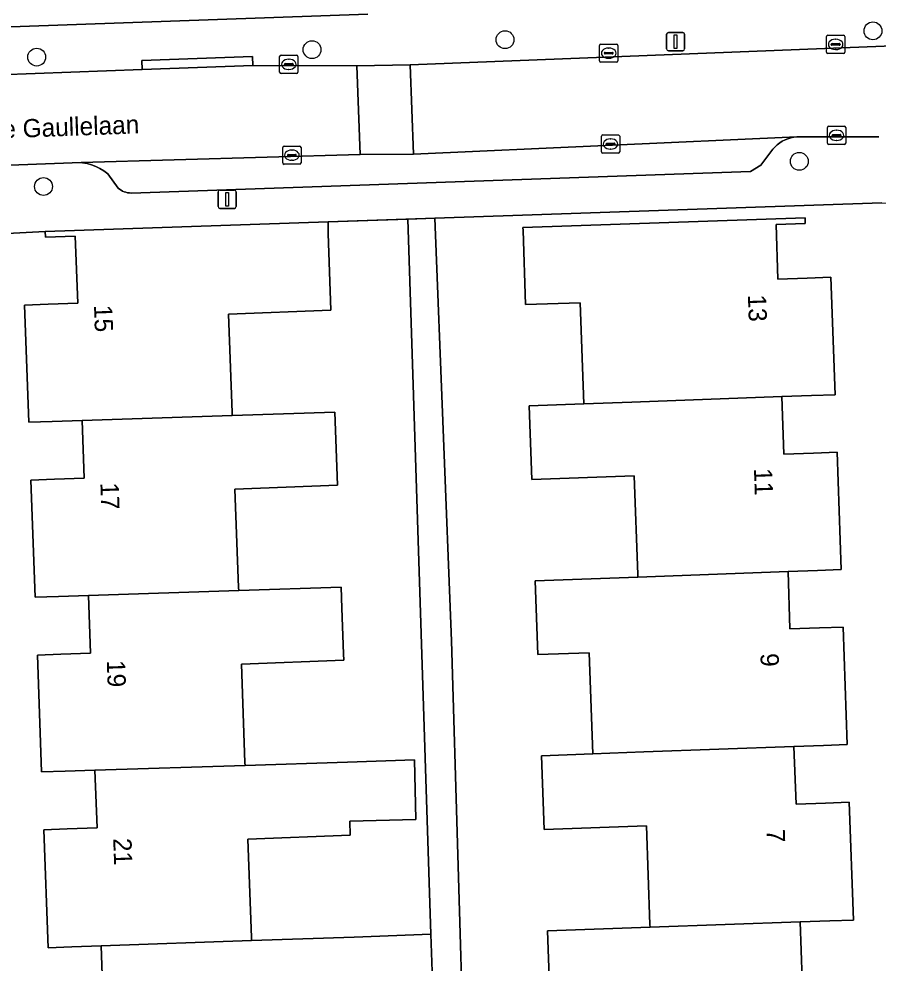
# Model space of a CAD drawing. Extents: x 161084 to 161928, y 385354 to 386522.
# Drawn here: x 161717 to 161764.1, y 386365.3 to 386417 of the extents above; entities that cross this region are included whole.
import ezdxf

# ---------------------------------------------------------------- set-up
doc = ezdxf.new("R2010")
doc.units = 0
for name, color, linetype in [('IMGEO_Boom', 7, 'Continuous'), ('IMGEO_Erf', 7, 'Continuous'), ('IMGEO_Kolk', 7, 'Continuous'), ('IMGEO_Lichtmast', 7, 'Continuous'), ('IMGEO_Muur', 7, 'Continuous'), ('IMGEO_Openbare_ruimte_label', 7, 'Continuous'), ('IMGEO_Pand', 7, 'Continuous'), ('IMGEO_Pand_nummerreeks', 7, 'Continuous'), ('IMGEO_Parkeervlak_open', 7, 'Continuous'), ('IMGEO_Rijbaan_lokaal_open', 7, 'Continuous'), ('IMGEO_Voetpad_open', 7, 'Continuous')]:
    doc.layers.add(name, color=color, linetype=linetype)

msp = doc.modelspace()

# ---------------------------------------------------------------- linework, layer by layer
at = {"layer": 'IMGEO_Boom'}
for centre in [(161763.781, 386416.371), (161743.619, 386415.887), (161733.045, 386415.342), (161717.955, 386414.934), (161759.746, 386409.218), (161718.328, 386407.838)]:
    msp.add_circle(centre, 0.489, dxfattribs=at)
at = {"layer": 'IMGEO_Erf'}
for points in [[(161642.807, 386444.027), (161643.913, 386414.021), (161736.105, 386417.289)], [(161764.265, 386406.941), (161744.58, 386406.27), (161739.765, 386406.106), (161740.683, 386382.935), (161741.735, 386347.728)], [(161746.095, 386362.998), (161745.953, 386367.042), (161751.569, 386367.236), (161751.564, 386367.39), (161751.376, 386372.786), (161745.759, 386372.59), (161745.617, 386376.634), (161748.424, 386376.737), (161748.231, 386382.28), (161745.422, 386382.182), (161745.28, 386386.227), (161750.896, 386386.431), (161750.891, 386386.574), (161750.703, 386391.97), (161745.086, 386391.775), (161744.944, 386395.819), (161747.939, 386395.928), (161747.745, 386401.471), (161744.75, 386401.367), (161744.608, 386405.435), (161744.603, 386405.584), (161760.063, 386406.12), (161760.073, 386405.82), (161758.484, 386405.765), (161758.578, 386402.767), (161760.177, 386402.822), (161761.476, 386402.867), (161761.708, 386396.427), (161760.409, 386396.38), (161758.786, 386396.321), (161758.898, 386393.172), (161760.517, 386393.228), (161761.816, 386393.273), (161762.044, 386386.837), (161760.747, 386386.79), (161759.13, 386386.731), (161759.236, 386383.585), (161760.857, 386383.641), (161762.154, 386383.686), (161762.371, 386377.247), (161761.077, 386377.2), (161759.455, 386377.141), (161759.567, 386373.984), (161761.191, 386374.041), (161762.485, 386374.087), (161762.714, 386367.62), (161761.421, 386367.575), (161759.793, 386367.519), (161759.903, 386364.387)], [(161721.591, 386363.034), (161721.481, 386366.211), (161719.877, 386366.155), (161718.586, 386366.11), (161718.346, 386372.569), (161719.633, 386372.619), (161721.264, 386372.682), (161721.146, 386375.841), (161719.511, 386375.789), (161718.225, 386375.748), (161717.992, 386382.144), (161719.283, 386382.197), (161720.91, 386382.264), (161720.795, 386385.415), (161719.153, 386385.361), (161717.864, 386385.318), (161717.633, 386391.745), (161718.926, 386391.794), (161720.551, 386391.856), (161720.437, 386395.011), (161718.806, 386394.958), (161717.515, 386394.916), (161717.287, 386401.333), (161718.575, 386401.381), (161720.205, 386401.442), (161720.066, 386405.125), (161718.437, 386405.068), (161718.426, 386405.368), (161714.246, 386405.162)]]:
    msp.add_lwpolyline(points, dxfattribs=at)
msp.add_lwpolyline([(161738.284, 386406.055), (161733.927, 386405.907), (161733.927, 386405.27), (161734.082, 386401.052), (161728.467, 386400.844), (161728.666, 386395.448), (161728.672, 386395.28), (161734.286, 386395.463), (161734.434, 386391.459), (161728.82, 386391.251), (161729.017, 386385.857), (161729.023, 386385.687), (161734.639, 386385.873), (161734.681, 386384.732), (161734.773, 386382.227), (161734.786, 386381.868), (161729.171, 386381.66), (161729.369, 386376.264), (161729.375, 386376.104), (161734.991, 386376.283), (161738.652, 386376.4), (161738.739, 386373.136), (161735.11, 386373.039), (161735.138, 386372.276), (161729.523, 386372.068), (161729.721, 386366.673), (161729.727, 386366.498), (161735.343, 386366.693), (161739.545, 386366.848)], close=True, dxfattribs=at)
at = {"layer": 'IMGEO_Kolk'}
for p, q in [((161761.238, 386415.203), (161761.238, 386416.055)), ((161761.313, 386416.129), (161762.165, 386416.129)), ((161761.726, 386415.909), (161761.751, 386415.909)), ((161762.239, 386416.055), (161762.239, 386415.203)), ((161748.801, 386414.724), (161748.801, 386415.576)), ((161748.876, 386415.65), (161749.728, 386415.65)), ((161749.103, 386415.193), (161749.501, 386415.193)), ((161749.289, 386415.43), (161749.314, 386415.43)), ((161749.802, 386415.576), (161749.802, 386414.724)), ((161761.497, 386415.623), (161761.497, 386415.635)), ((161761.935, 386415.586), (161761.537, 386415.586)), ((161761.54, 386415.672), (161761.938, 386415.672)), ((161761.749, 386415.349), (161761.724, 386415.349)), ((161761.981, 386415.635), (161761.981, 386415.623)), ((161731.268, 386414.112), (161731.268, 386414.964)), ((161731.343, 386415.038), (161732.195, 386415.038)), ((161731.756, 386414.818), (161731.781, 386414.818)), ((161732.269, 386414.964), (161732.269, 386414.112)), ((161749.06, 386415.144), (161749.06, 386415.156)), ((161749.498, 386415.107), (161749.1, 386415.107)), ((161749.312, 386414.87), (161749.287, 386414.87)), ((161749.544, 386415.156), (161749.544, 386415.144)), ((161762.165, 386415.129), (161761.313, 386415.129)), ((161731.527, 386414.532), (161731.527, 386414.544)), ((161731.965, 386414.495), (161731.567, 386414.495)), ((161731.57, 386414.581), (161731.968, 386414.581)), ((161731.779, 386414.258), (161731.754, 386414.258)), ((161732.011, 386414.544), (161732.011, 386414.532)), ((161749.728, 386414.65), (161748.876, 386414.65)), ((161732.195, 386414.038), (161731.343, 386414.038)), ((161761.288, 386410.219), (161761.288, 386411.071)), ((161761.363, 386411.145), (161762.215, 386411.145)), ((161762.289, 386411.071), (161762.289, 386410.219)), ((161748.902, 386409.74), (161748.902, 386410.592)), ((161748.977, 386410.666), (161749.829, 386410.666)), ((161749.903, 386410.592), (161749.903, 386409.74)), ((161761.547, 386410.639), (161761.547, 386410.651)), ((161761.985, 386410.602), (161761.587, 386410.602)), ((161761.59, 386410.688), (161761.988, 386410.688)), ((161761.776, 386410.925), (161761.801, 386410.925)), ((161762.031, 386410.651), (161762.031, 386410.639)), ((161731.515, 386410.055), (161732.367, 386410.055)), ((161749.161, 386410.16), (161749.161, 386410.172)), ((161749.599, 386410.123), (161749.201, 386410.123)), ((161749.204, 386410.209), (161749.602, 386410.209)), ((161749.39, 386410.446), (161749.415, 386410.446)), ((161749.645, 386410.172), (161749.645, 386410.16)), ((161762.215, 386410.145), (161761.363, 386410.145)), ((161761.799, 386410.365), (161761.774, 386410.365)), ((161731.44, 386409.129), (161731.44, 386409.981)), ((161731.699, 386409.549), (161731.699, 386409.561)), ((161732.137, 386409.512), (161731.739, 386409.512)), ((161731.742, 386409.598), (161732.14, 386409.598)), ((161731.928, 386409.835), (161731.953, 386409.835)), ((161732.183, 386409.561), (161732.183, 386409.549)), ((161732.441, 386409.981), (161732.441, 386409.129)), ((161749.829, 386409.666), (161748.977, 386409.666)), ((161749.413, 386409.886), (161749.388, 386409.886)), ((161732.367, 386409.055), (161731.515, 386409.055)), ((161731.951, 386409.275), (161731.926, 386409.275))]:
    msp.add_line(p, q, dxfattribs=at)
for points in [[(161761.238, 386415.203), (161761.238, 386416.055)], [(161761.313, 386416.129), (161762.165, 386416.129)], [(161762.239, 386416.055), (161762.239, 386415.203)], [(161748.801, 386414.724), (161748.801, 386415.576)], [(161748.876, 386415.65), (161749.728, 386415.65)], [(161749.802, 386415.576), (161749.802, 386414.724)], [(161731.268, 386414.112), (161731.268, 386414.964)], [(161731.343, 386415.038), (161732.195, 386415.038)], [(161732.269, 386414.964), (161732.269, 386414.112)], [(161762.165, 386415.129), (161761.313, 386415.129)], [(161749.728, 386414.65), (161748.876, 386414.65)], [(161732.195, 386414.038), (161731.343, 386414.038)], [(161761.288, 386410.219), (161761.288, 386411.071)], [(161761.363, 386411.145), (161762.215, 386411.145)], [(161762.289, 386411.071), (161762.289, 386410.219)], [(161748.902, 386409.74), (161748.902, 386410.592)], [(161748.977, 386410.666), (161749.829, 386410.666)], [(161749.903, 386410.592), (161749.903, 386409.74)], [(161731.515, 386410.055), (161732.367, 386410.055)], [(161762.215, 386410.145), (161761.363, 386410.145)], [(161731.44, 386409.129), (161731.44, 386409.981)], [(161732.441, 386409.981), (161732.441, 386409.129)], [(161749.829, 386409.666), (161748.977, 386409.666)], [(161732.367, 386409.055), (161731.515, 386409.055)]]:
    msp.add_lwpolyline(points, dxfattribs=at)
for centre, radius, start, end in [((161761.315, 386416.053), 0.0765, 91.552, 178.448), ((161761.315, 386416.053), 0.0765, 91.552, 178.448), ((161762.163, 386416.053), 0.0765, 1.552, 88.448), ((161762.163, 386416.053), 0.0765, 1.552, 88.448), ((161748.878, 386415.574), 0.0765, 91.552, 178.448), ((161748.878, 386415.574), 0.0765, 91.552, 178.448), ((161749.1, 386415.153), 0.0403, 85.8775, 175.7526), ((161749.505, 386415.155), 0.0386, 1.7309, 96.639), ((161749.726, 386415.574), 0.0765, 1.552, 88.448), ((161749.726, 386415.574), 0.0765, 1.552, 88.448), ((161761.315, 386415.205), 0.0765, 181.552, 268.448), ((161761.315, 386415.205), 0.0765, 181.552, 268.448), ((161761.537, 386415.632), 0.0403, 85.8775, 175.7526), ((161761.534, 386415.622), 0.0366, 178.938, 274.7102), ((161761.938, 386415.629), 0.043, 264.8664, 352.4533), ((161761.942, 386415.634), 0.0386, 1.7309, 96.639), ((161762.163, 386415.205), 0.0765, 271.552, 358.448), ((161762.163, 386415.205), 0.0765, 271.552, 358.448), ((161731.345, 386414.962), 0.0765, 91.552, 178.448), ((161731.345, 386414.962), 0.0765, 91.552, 178.448), ((161732.193, 386414.962), 0.0765, 1.552, 88.448), ((161732.193, 386414.962), 0.0765, 1.552, 88.448), ((161748.878, 386414.726), 0.0765, 181.552, 268.448), ((161748.878, 386414.726), 0.0765, 181.552, 268.448), ((161749.097, 386415.143), 0.0366, 178.938, 274.7102), ((161749.501, 386415.15), 0.043, 264.8664, 352.4533), ((161749.726, 386414.726), 0.0765, 271.552, 358.448), ((161749.726, 386414.726), 0.0765, 271.552, 358.448), ((161731.567, 386414.541), 0.0403, 85.8775, 175.7526), ((161731.564, 386414.531), 0.0366, 178.938, 274.7102), ((161731.968, 386414.538), 0.043, 264.8664, 352.4533), ((161731.972, 386414.543), 0.0386, 1.7309, 96.639), ((161731.345, 386414.114), 0.0765, 181.552, 268.448), ((161731.345, 386414.114), 0.0765, 181.552, 268.448), ((161732.193, 386414.114), 0.0765, 271.552, 358.448), ((161732.193, 386414.114), 0.0765, 271.552, 358.448), ((161761.365, 386411.069), 0.0765, 91.552, 178.448), ((161761.365, 386411.069), 0.0765, 91.552, 178.448), ((161762.213, 386411.069), 0.0765, 1.552, 88.448), ((161762.213, 386411.069), 0.0765, 1.552, 88.448), ((161748.979, 386410.59), 0.0765, 91.552, 178.448), ((161748.979, 386410.59), 0.0765, 91.552, 178.448), ((161749.827, 386410.59), 0.0765, 1.552, 88.448), ((161749.827, 386410.59), 0.0765, 1.552, 88.448), ((161761.587, 386410.648), 0.0403, 85.8775, 175.7526), ((161761.584, 386410.638), 0.0366, 178.938, 274.7102), ((161761.988, 386410.645), 0.043, 264.8664, 352.4533), ((161761.992, 386410.65), 0.0386, 1.7309, 96.639), ((161731.517, 386409.979), 0.0765, 91.552, 178.448), ((161731.517, 386409.979), 0.0765, 91.552, 178.448), ((161732.365, 386409.979), 0.0765, 1.552, 88.448), ((161732.365, 386409.979), 0.0765, 1.552, 88.448), ((161749.201, 386410.169), 0.0403, 85.8775, 175.7526), ((161749.198, 386410.159), 0.0366, 178.938, 274.7102), ((161749.602, 386410.166), 0.043, 264.8664, 352.4533), ((161749.606, 386410.171), 0.0386, 1.7309, 96.639), ((161761.365, 386410.221), 0.0765, 181.552, 268.448), ((161761.365, 386410.221), 0.0765, 181.552, 268.448), ((161762.213, 386410.221), 0.0765, 271.552, 358.448), ((161762.213, 386410.221), 0.0765, 271.552, 358.448), ((161731.739, 386409.558), 0.0403, 85.8775, 175.7526), ((161731.736, 386409.548), 0.0366, 178.938, 274.7102), ((161732.14, 386409.555), 0.043, 264.8664, 352.4533), ((161732.144, 386409.56), 0.0386, 1.7309, 96.639), ((161748.979, 386409.742), 0.0765, 181.552, 268.448), ((161748.979, 386409.742), 0.0765, 181.552, 268.448), ((161749.827, 386409.742), 0.0765, 271.552, 358.448), ((161749.827, 386409.742), 0.0765, 271.552, 358.448), ((161731.517, 386409.131), 0.0765, 181.552, 268.448), ((161731.517, 386409.131), 0.0765, 181.552, 268.448), ((161732.365, 386409.131), 0.0765, 271.552, 358.448), ((161732.365, 386409.131), 0.0765, 271.552, 358.448)]:
    msp.add_arc(centre, radius, start, end, dxfattribs=at)
for centre, major_axis, ratio, start_param, end_param in [((161761.725, 386415.629), (-0.387, 0.002), 0.722429, 4.712389, 7.853982), ((161761.75, 386415.629), (-0.39, 0.002), 0.717154, 1.570796, 4.712389), ((161749.288, 386415.15), (-0.387, 0.002), 0.722429, 4.712389, 7.853982), ((161749.313, 386415.15), (-0.39, 0.002), 0.717154, 1.570796, 4.712389), ((161731.755, 386414.538), (-0.387, 0.002), 0.722429, 4.712389, 7.853982), ((161731.78, 386414.538), (-0.39, 0.002), 0.717154, 1.570796, 4.712389), ((161761.775, 386410.645), (-0.387, 0.002), 0.722429, 4.712389, 7.853982), ((161761.8, 386410.645), (-0.39, 0.002), 0.717154, 1.570796, 4.712389), ((161749.389, 386410.166), (-0.387, 0.002), 0.722429, 4.712389, 7.853982), ((161749.414, 386410.166), (-0.39, 0.002), 0.717154, 1.570796, 4.712389), ((161731.927, 386409.555), (-0.387, 0.002), 0.722429, 4.712389, 7.853982), ((161731.952, 386409.555), (-0.39, 0.002), 0.717154, 1.570796, 4.712389)]:
    msp.add_ellipse(centre, major_axis=major_axis, ratio=ratio, start_param=start_param, end_param=end_param, dxfattribs=at)
at = {"layer": 'IMGEO_Lichtmast'}
for p, q in [((161752.573, 386416.282), (161753.363, 386416.282)), ((161753.363, 386416.282), (161752.573, 386416.282)), ((161752.473, 386415.382), (161752.473, 386416.182)), ((161752.473, 386416.182), (161752.473, 386415.382)), ((161753.463, 386416.182), (161753.463, 386415.382)), ((161753.463, 386415.382), (161753.463, 386416.182)), ((161753.363, 386415.282), (161752.573, 386415.282)), ((161752.573, 386415.282), (161753.363, 386415.282)), ((161727.897, 386406.741), (161727.897, 386407.541)), ((161727.897, 386407.541), (161727.897, 386406.741)), ((161727.997, 386407.641), (161728.787, 386407.641)), ((161728.787, 386407.641), (161727.997, 386407.641)), ((161728.887, 386407.541), (161728.887, 386406.741)), ((161728.887, 386406.741), (161728.887, 386407.541)), ((161728.787, 386406.641), (161727.997, 386406.641)), ((161727.997, 386406.641), (161728.787, 386406.641))]:
    msp.add_line(p, q, dxfattribs=at)
for points in [[(161752.893, 386416.157), (161753.043, 386416.157), (161753.043, 386415.407), (161752.893, 386415.407), (161752.893, 386416.157)], [(161728.317, 386407.516), (161728.467, 386407.516), (161728.467, 386406.766), (161728.317, 386406.766), (161728.317, 386407.516)]]:
    msp.add_lwpolyline(points, dxfattribs=at)
for centre, start, end in [((161752.573, 386416.182), 90, 180), ((161752.573, 386416.182), 90, 180), ((161753.363, 386416.182), 0, 90), ((161753.363, 386416.182), 360, 90), ((161752.573, 386415.382), 180, 270), ((161752.573, 386415.382), 180, 270), ((161753.363, 386415.382), 270, 0), ((161753.363, 386415.382), 270, 0), ((161727.997, 386407.541), 90, 180), ((161727.997, 386407.541), 90, 180), ((161728.787, 386407.541), 0, 90), ((161728.787, 386407.541), 360, 90), ((161727.997, 386406.741), 180, 270), ((161727.997, 386406.741), 180, 270), ((161728.787, 386406.741), 270, 0), ((161728.787, 386406.741), 270, 0)]:
    msp.add_arc(centre, 0.1, start, end, dxfattribs=at)
at = {"layer": 'IMGEO_Muur'}
msp.add_lwpolyline([(161744.58, 386406.27), (161733.927, 386405.907)], dxfattribs=at)
at = {"layer": 'IMGEO_Pand'}
for points in [[(161728.467, 386400.844), (161734.082, 386401.052), (161733.927, 386405.27), (161733.927, 386405.907), (161718.426, 386405.368), (161718.437, 386405.068), (161720.066, 386405.125), (161720.205, 386401.442), (161718.575, 386401.381), (161717.287, 386401.333), (161717.515, 386394.916), (161718.806, 386394.958), (161720.437, 386395.011), (161728.672, 386395.28), (161728.666, 386395.448)], [(161761.476, 386402.867), (161760.177, 386402.822), (161758.578, 386402.767), (161758.484, 386405.765), (161760.073, 386405.82), (161760.063, 386406.12), (161744.603, 386405.584), (161744.608, 386405.435), (161744.75, 386401.367), (161747.745, 386401.471), (161747.939, 386395.928), (161750.56, 386396.023), (161758.786, 386396.321), (161760.409, 386396.38), (161761.708, 386396.427)], [(161761.816, 386393.273), (161760.517, 386393.228), (161758.898, 386393.172), (161758.786, 386396.321), (161750.56, 386396.023), (161747.939, 386395.928), (161744.944, 386395.819), (161745.086, 386391.775), (161750.703, 386391.97), (161750.891, 386386.574), (161750.896, 386386.431), (161759.13, 386386.731), (161760.747, 386386.79), (161762.044, 386386.837)], [(161728.82, 386391.251), (161734.434, 386391.459), (161734.286, 386395.463), (161728.672, 386395.28), (161720.437, 386395.011), (161720.551, 386391.856), (161718.926, 386391.794), (161717.633, 386391.745), (161717.864, 386385.318), (161719.153, 386385.361), (161720.795, 386385.415), (161729.023, 386385.687), (161729.017, 386385.857)], [(161762.154, 386383.686), (161760.857, 386383.641), (161759.236, 386383.585), (161759.13, 386386.731), (161750.896, 386386.431), (161745.28, 386386.227), (161745.422, 386382.182), (161748.231, 386382.28), (161748.424, 386376.737), (161751.233, 386376.839), (161759.455, 386377.141), (161761.077, 386377.2), (161762.371, 386377.247)], [(161729.171, 386381.66), (161734.786, 386381.868), (161734.773, 386382.227), (161734.681, 386384.732), (161734.639, 386385.873), (161729.023, 386385.687), (161720.795, 386385.415), (161720.91, 386382.264), (161719.283, 386382.197), (161717.992, 386382.144), (161718.225, 386375.748), (161719.511, 386375.789), (161721.146, 386375.841), (161729.375, 386376.104), (161729.369, 386376.264)], [(161762.485, 386374.087), (161761.191, 386374.041), (161759.567, 386373.984), (161759.455, 386377.141), (161751.233, 386376.839), (161748.424, 386376.737), (161745.617, 386376.634), (161745.759, 386372.59), (161751.376, 386372.786), (161751.564, 386367.39), (161751.569, 386367.236), (161759.793, 386367.519), (161761.421, 386367.575), (161762.714, 386367.62)], [(161735.11, 386373.039), (161738.739, 386373.136), (161738.652, 386376.4), (161734.991, 386376.283), (161729.375, 386376.104), (161721.146, 386375.841), (161721.264, 386372.682), (161719.633, 386372.619), (161718.346, 386372.569), (161718.586, 386366.11), (161719.877, 386366.155), (161721.481, 386366.211), (161729.727, 386366.498), (161729.721, 386366.673), (161729.523, 386372.068), (161735.138, 386372.276)], [(161762.821, 386364.486), (161761.529, 386364.442), (161759.903, 386364.387), (161759.793, 386367.519), (161751.569, 386367.236), (161745.953, 386367.042), (161746.095, 386362.998), (161747.573, 386363.05), (161751.712, 386363.194), (161751.905, 386357.654), (161760.122, 386357.952), (161761.751, 386358.011), (161763.047, 386358.058)], [(161735.438, 386364.133), (161739.64, 386364.288), (161739.545, 386366.848), (161735.343, 386366.693), (161729.727, 386366.498), (161721.481, 386366.211), (161721.591, 386363.034), (161719.962, 386362.99), (161718.672, 386362.955), (161718.895, 386356.539), (161720.182, 386356.582), (161721.807, 386356.637), (161730.08, 386356.914), (161730.074, 386357.081), (161729.875, 386362.475), (161735.491, 386362.683)]]:
    msp.add_lwpolyline(points, close=True, dxfattribs=at)
at = {"layer": 'IMGEO_Parkeervlak_open'}
msp.add_lwpolyline([(161758.246, 386409.82), (161758.304, 386409.893), (161758.416, 386410.017), (161758.54, 386410.13), (161758.673, 386410.232), (161758.814, 386410.322), (161758.963, 386410.398), (161759.118, 386410.461), (161759.279, 386410.51), (161759.443, 386410.544), (161759.609, 386410.564), (161738.611, 386409.612), (161735.683, 386409.598), (161720.389, 386409.151), (161720.464, 386409.141), (161720.714, 386409.095), (161720.958, 386409.026), (161721.195, 386408.935), (161721.422, 386408.824), (161721.64, 386408.693), (161721.844, 386408.543), (161722.421, 386407.755), (161722.496, 386407.693), (161722.577, 386407.639), (161722.662, 386407.592), (161722.751, 386407.552), (161722.843, 386407.521), (161722.937, 386407.498), (161723.034, 386407.484), (161723.127, 386407.478), (161757.072, 386408.666), (161757.631, 386409.013)], close=True, dxfattribs=at)
at = {"layer": 'IMGEO_Rijbaan_lokaal_open'}
msp.add_lwpolyline([(161766.713, 386415.632), (161738.425, 386414.512), (161738.611, 386409.612), (161759.609, 386410.564), (161764.109, 386410.565)], dxfattribs=at)
for points in [[(161735.49, 386414.46), (161729.79, 386414.465), (161723.726, 386414.246), (161711.994, 386413.821), (161705.914, 386413.601), (161703.314, 386413.507), (161694.033, 386413.18), (161687.981, 386412.967), (161676.209, 386412.553), (161672.414, 386412.42), (161666.518, 386412.212), (161666.672, 386407.174), (161690.237, 386407.894), (161690.906, 386408.064), (161693.026, 386408.142), (161701.523, 386408.455), (161706.589, 386408.642), (161714.999, 386408.952), (161720.389, 386409.151), (161735.683, 386409.598)], [(161738.425, 386414.512), (161735.49, 386414.46), (161735.683, 386409.598), (161738.611, 386409.612)]]:
    msp.add_lwpolyline(points, close=True, dxfattribs=at)
at = {"layer": 'IMGEO_Voetpad_open'}
for points in [[(161711.994, 386413.821), (161723.726, 386414.246), (161723.708, 386414.745), (161729.772, 386414.964), (161729.79, 386414.465), (161735.49, 386414.46), (161738.425, 386414.512), (161766.713, 386415.632), (161766.646, 386416.927), (161766.689, 386416.932), (161767.284, 386416.977), (161767.881, 386416.969), (161768.475, 386416.908), (161769.06, 386416.793), (161769.633, 386416.627), (161770.19, 386416.41), (161770.724, 386416.145), (161771.233, 386415.833), (161771.711, 386415.476), (161772.156, 386415.078), (161772.564, 386414.643), (161772.931, 386414.172), (161772.833, 386418.509)], [(161736.105, 386417.289), (161643.913, 386414.021)], [(161764.109, 386410.565), (161759.609, 386410.564), (161759.443, 386410.544), (161759.279, 386410.51), (161759.118, 386410.461), (161758.963, 386410.398), (161758.814, 386410.322), (161758.673, 386410.232), (161758.54, 386410.13), (161758.416, 386410.017), (161758.304, 386409.893), (161758.246, 386409.82), (161757.631, 386409.013), (161757.072, 386408.666), (161723.127, 386407.478), (161723.034, 386407.484), (161722.937, 386407.498), (161722.843, 386407.521), (161722.751, 386407.552), (161722.662, 386407.592), (161722.577, 386407.639), (161722.496, 386407.693), (161722.421, 386407.755), (161721.844, 386408.543), (161721.64, 386408.693), (161721.422, 386408.824), (161721.195, 386408.935), (161720.958, 386409.026), (161720.714, 386409.095), (161720.464, 386409.141), (161720.389, 386409.151), (161714.999, 386408.952)], [(161707.464, 386404.75), (161714.246, 386405.162), (161718.426, 386405.368), (161733.927, 386405.907), (161738.284, 386406.055), (161739.765, 386406.106), (161744.58, 386406.27), (161764.265, 386406.941), (161767.523, 386406.812), (161768.022, 386406.828)]]:
    msp.add_lwpolyline(points, dxfattribs=at)
for points in [[(161723.726, 386414.246), (161729.79, 386414.465), (161729.772, 386414.964), (161723.708, 386414.745)], [(161739.765, 386406.106), (161738.284, 386406.055), (161739.545, 386366.848), (161739.64, 386364.288), (161740.702, 386337.294), (161742.238, 386337.346), (161741.982, 386343.646), (161741.451, 386343.627), (161741.306, 386347.716), (161741.735, 386347.728), (161740.683, 386382.935)]]:
    msp.add_lwpolyline(points, close=True, dxfattribs=at)

# ---------------------------------------------------------------- texts
at = {"layer": 'IMGEO_Openbare_ruimte_label'}
msp.add_text('Generaal de Gaullelaan', height=1, rotation=2.0638, dxfattribs=at).set_placement((161709.474, 386410.244))
at = {"layer": 'IMGEO_Pand_nummerreeks'}
for s, rotation, p in [('13', 271.9994, (161756.928, 386401.899)), ('15', 272.0624, (161721.093, 386401.326)), ('11', 271.9994, (161757.26, 386392.374)), ('17', 272.0624, (161721.443, 386391.592)), ('9', 271.9994, (161757.614, 386382.238)), ('19', 272.0624, (161721.794, 386381.858)), ('7', 271.9994, (161757.95, 386372.6)), ('21', 272.0624, (161722.146, 386372.102))]:
    msp.add_text(s, height=1, rotation=rotation, dxfattribs=at).set_placement(p)

doc.saveas('drawing.dxf')
